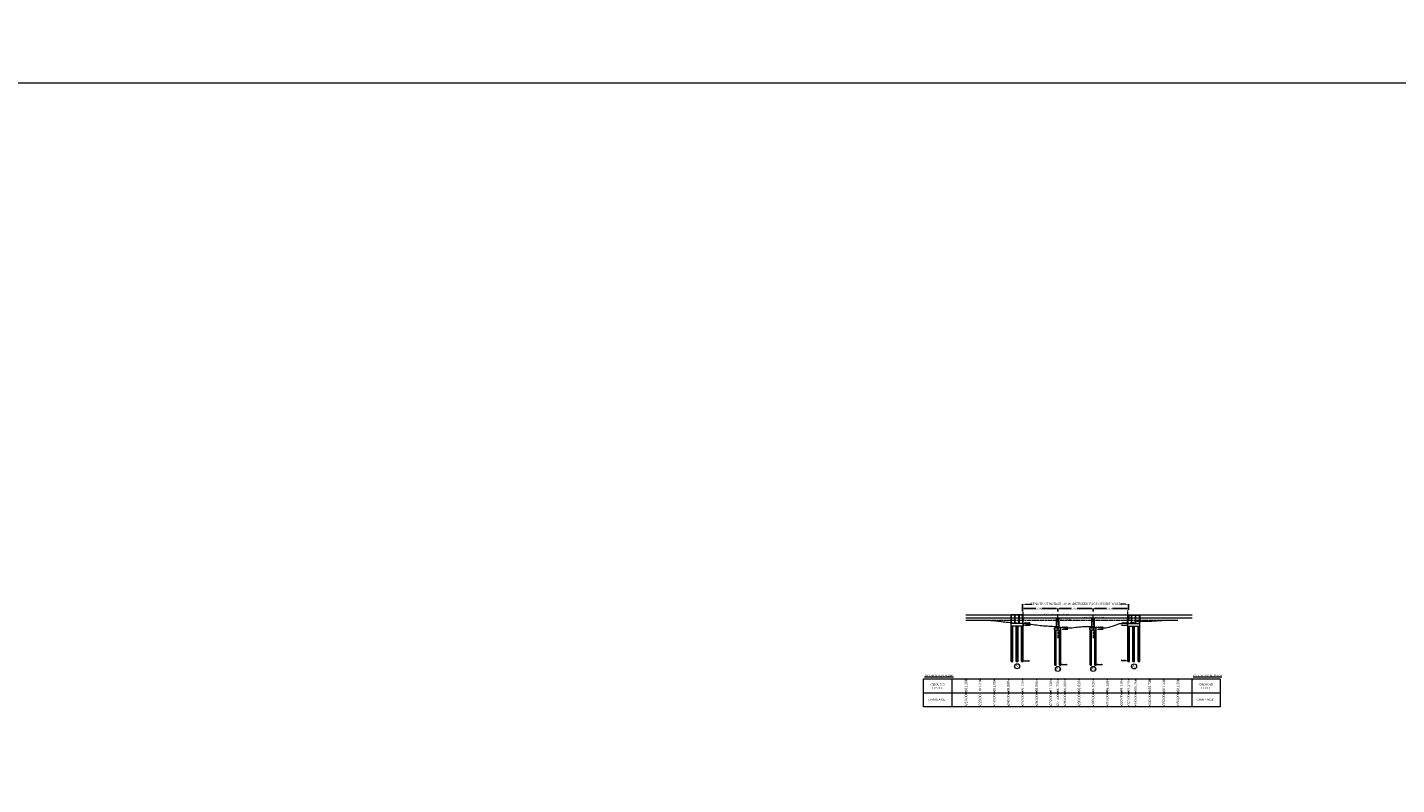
# Model space of a CAD drawing. Header units: millimetres. Extents: x -20950785 to 389010297, y -11535949 to 14056629.
# Tile 521 of 654: x 17953903 to 18923002, y -1290074 to -754417. Entities that reach past the tile are written whole.
import ezdxf

# ---------------------------------------------------------------- set-up
doc = ezdxf.new("R2010")
doc.units = ezdxf.units.MM
doc.header["$LTSCALE"] = 60
doc.header["$MEASUREMENT"] = 0
doc.linetypes.add('ACAD_ISO02W100', pattern=[15, 12, -3])
doc.linetypes.add('CENTER2', pattern=[28.575, 19.05, -3.175, 3.175, -3.175])
doc.layers.add('TEXT', color=7, linetype='Continuous')
doc.styles.add('Annotative', font='arial.ttf')
doc.dimstyles.get("Standard").update_dxf_attribs({"dimtxt": 400, "dimasz": 215, "dimexe": 0.18, "dimexo": 0.0625, "dimgap": 0.09, "dimtad": 0, "dimtih": 1, "dimtoh": 1, "dimdec": 0, "dimzin": 4, "dimdsep": 46, "dimtxsty": 'Standard', "dimblk": 'OPEN90', "dimcen": 0, "dimadec": 0, "dimazin": 1, "dimtfac": 1, "dimtdec": 0, "dimtix": 1, "dimtofl": 0, "dimtmove": 0, "dimatfit": 3, "dimldrblk": 'OPEN30', "dimfxl": 1, "dimtolj": 1, "dimtzin": 0, "dimarcsym": 0})

# ---------------------------------------------------------------- blocks, each defined once
blk = doc.blocks.new('*D2918')
at = {"color": 0, "linetype": 'Continuous', "lineweight": -2, "ltscale": 2, "transparency": 16777216}
for p, q in [((18658222, -1167546), (18658222, -1162480)), ((18733202, -1166463), (18733202, -1162480))]:
    blk.add_line(p, q, dxfattribs=at)
at = {"color": 0, "linetype": 'Continuous', "lineweight": 0, "ltscale": 2, "transparency": 16777216}
for p, q in [((18660222, -1162480), (18665073, -1162480)), ((18731202, -1162480), (18727502, -1162480))]:
    blk.add_line(p, q, dxfattribs=at)
at = {"color": 0, "linetype": 'Continuous', "lineweight": 9, "ltscale": 2, "transparency": 16777216}
for points in [[(18660222, -1162146), (18660222, -1162813), (18658222, -1162480)], [(18731202, -1162146), (18731202, -1162813), (18733202, -1162480)]]:
    blk.add_solid(points, dxfattribs=at)
at = {"layer": 'Defpoints', "color": 0, "linetype": 'Continuous', "lineweight": 9, "ltscale": 2, "transparency": 16777216}
for p in [(18733202, -1162480), (18658222, -1167546), (18733202, -1166464)]:
    blk.add_point(p, dxfattribs=at)
at = {"color": 0, "linetype": 'Continuous', "lineweight": 9, "ltscale": 2, "transparency": 16777216, "insert": (18696288, -1162480), "char_height": 2000, "attachment_point": 5}
blk.add_mtext('\\A1;{\\fTimes New Roman|b0|i0|c0|p18;\\H0.75x;\\C256;LENGTH OF BRIDGE 100.00 (BETWEEN FACE OF DIRT WALL)}', dxfattribs=at)
blk = doc.blocks.new('*D2919')
at = {"color": 0, "linetype": 'Continuous', "lineweight": -2, "ltscale": 2, "transparency": 16777216}
for p, q in [((18683222, -1167546), (18683222, -1165428)), ((18684222, -1165428), (18692557, -1165428)), ((18707222, -1165428), (18696886, -1165428)), ((18708222, -1166894), (18708222, -1165428))]:
    blk.add_line(p, q, dxfattribs=at)
at = {"color": 0, "linetype": 'Continuous', "lineweight": 9, "ltscale": 2, "transparency": 16777216}
for points in [[(18684222, -1165261), (18684222, -1165595), (18683222, -1165428)], [(18707222, -1165261), (18707222, -1165595), (18708222, -1165428)]]:
    blk.add_solid(points, dxfattribs=at)
at = {"layer": 'Defpoints', "color": 0, "linetype": 'Continuous', "lineweight": 9, "ltscale": 2, "transparency": 16777216}
for p in [(18683222, -1167546), (18708222, -1165428), (18708222, -1166895)]:
    blk.add_point(p, dxfattribs=at)
at = {"color": 0, "linetype": 'Continuous', "lineweight": 9, "ltscale": 2, "transparency": 16777216, "insert": (18694722, -1165428), "char_height": 1000, "attachment_point": 5}
blk.add_mtext('\\A1;{\\fTimes New Roman|b0|i0|c0|p18;\\H1.2x;\\C256;25000 }', dxfattribs=at)
blk = doc.blocks.new('*D2920')
at = {"color": 0, "linetype": 'Continuous', "lineweight": -2, "ltscale": 2, "transparency": 16777216}
for p, q in [((18708222, -1167546), (18708222, -1165428)), ((18709222, -1165428), (18717557, -1165428)), ((18732202, -1165428), (18721886, -1165428)), ((18733202, -1166463), (18733202, -1165428))]:
    blk.add_line(p, q, dxfattribs=at)
at = {"color": 0, "linetype": 'Continuous', "lineweight": 9, "ltscale": 2, "transparency": 16777216}
for points in [[(18709222, -1165261), (18709222, -1165595), (18708222, -1165428)], [(18732202, -1165261), (18732202, -1165595), (18733202, -1165428)]]:
    blk.add_solid(points, dxfattribs=at)
at = {"layer": 'Defpoints', "color": 0, "linetype": 'Continuous', "lineweight": 9, "ltscale": 2, "transparency": 16777216}
for p in [(18708222, -1167546), (18733202, -1165428), (18733202, -1166464)]:
    blk.add_point(p, dxfattribs=at)
at = {"color": 0, "linetype": 'Continuous', "lineweight": 9, "ltscale": 2, "transparency": 16777216, "insert": (18719722, -1165428), "char_height": 1000, "attachment_point": 5}
blk.add_mtext('\\A1;{\\fTimes New Roman|b0|i0|c0|p18;\\H1.2x;\\C256;25000 }', dxfattribs=at)
blk = doc.blocks.new('*D2921')
at = {"color": 0, "linetype": 'Continuous', "lineweight": -2, "ltscale": 2, "transparency": 16777216}
for p, q in [((18658222, -1167546), (18658222, -1165428)), ((18659222, -1165428), (18667557, -1165428)), ((18682222, -1165428), (18671886, -1165428)), ((18683222, -1166894), (18683222, -1165428))]:
    blk.add_line(p, q, dxfattribs=at)
at = {"color": 0, "linetype": 'Continuous', "lineweight": 9, "ltscale": 2, "transparency": 16777216}
for points in [[(18659222, -1165261), (18659222, -1165595), (18658222, -1165428)], [(18682222, -1165261), (18682222, -1165595), (18683222, -1165428)]]:
    blk.add_solid(points, dxfattribs=at)
at = {"layer": 'Defpoints', "color": 0, "linetype": 'Continuous', "lineweight": 9, "ltscale": 2, "transparency": 16777216}
for p in [(18658222, -1167546), (18683222, -1165428), (18683222, -1166895)]:
    blk.add_point(p, dxfattribs=at)
at = {"color": 0, "linetype": 'Continuous', "lineweight": 9, "ltscale": 2, "transparency": 16777216, "insert": (18669722, -1165428), "char_height": 1000, "attachment_point": 5}
blk.add_mtext('\\A1;{\\fTimes New Roman|b0|i0|c0|p18;\\H1.2x;\\C256;25000 }', dxfattribs=at)

msp = doc.modelspace()

# ---------------------------------------------------------------- hatches: boundary and pattern name
at = {"linetype": 'Continuous', "lineweight": 9, "ltscale": 2}
h = msp.add_hatch(dxfattribs=at)
h.set_pattern_fill('ANSI31')
h.set_pattern_definition([(45, (6588451.32514, 545519.11486), (-0.0883883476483, 0.0883883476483), [])])
h.paths.add_polyline_path([(18658631.5, -1172142.32), (18658456.5, -1172142.32), (18658456.5, -1172222.32), (18658631.5, -1172222.32)])
h.paths.add_polyline_path([(18658806.5, -1172142.32), (18658631.5, -1172142.32), (18658631.5, -1172222.32), (18658806.5, -1172222.32)])
h = msp.add_hatch(dxfattribs=at)
h.set_pattern_fill('ANSI31')
h.set_pattern_definition([(45, (8335086.49988, -104735.39355), (-0.0883883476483, 0.0883883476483), [])])
h.paths.add_polyline_path([(18682876.5, -1172142.32), (18682526.5, -1172142.32), (18682526.5, -1172222.32), (18682876.5, -1172222.32)])
h = msp.add_hatch(dxfattribs=at)
h.set_pattern_fill('ANSI31')
h.set_pattern_definition([(45, (8336086.49988, -104735.39355), (-0.0883883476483, 0.0883883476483), [])])
h.paths.add_polyline_path([(18683876.5, -1172142.32), (18683526.5, -1172142.32), (18683526.5, -1172222.32), (18683876.5, -1172222.32)])
h = msp.add_hatch(dxfattribs=at)
h.set_pattern_fill('ANSI31')
h.set_pattern_definition([(45, (8360086.49988, -104735.39355), (-0.0883883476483, 0.0883883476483), [])])
h.paths.add_polyline_path([(18707876.5, -1172142.32), (18707526.5, -1172142.32), (18707526.5, -1172222.32), (18707876.5, -1172222.32)])
h = msp.add_hatch(dxfattribs=at)
h.set_pattern_fill('ANSI31')
h.set_pattern_definition([(45, (8361086.49988, -104735.39355), (-0.0883883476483, 0.0883883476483), [])])
h.paths.add_polyline_path([(18708876.5, -1172142.32), (18708526.5, -1172142.32), (18708526.5, -1172222.32), (18708876.5, -1172222.32)])
h = msp.add_hatch(dxfattribs=at)
h.set_pattern_fill('ANSI31')
h.set_pattern_definition([(45, (6662591.32514, 545519.11486), (-0.0883883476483, 0.0883883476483), [])])
h.paths.add_polyline_path([(18732771.5, -1172142.32), (18732946.5, -1172142.32), (18732946.5, -1172222.32), (18732771.5, -1172222.32)])
h.paths.add_polyline_path([(18732596.5, -1172142.32), (18732771.5, -1172142.32), (18732771.5, -1172222.32), (18732596.5, -1172222.32)])
at = {"linetype": 'Continuous', "lineweight": 9}
h = msp.add_hatch(dxfattribs=at)
h.set_pattern_fill('AR-CONC', scale=25, style=0)
h.set_pattern_definition([(50, (18640059.47, -1221995.35), (179.31505, -15.68803), [18.75, -206.25]), (355, (18640059.47, -1221995.35), (-34.6878, 188.048), [15, -165]), (100.4514, (18640074.42, -1221996.66), (144.62735, 172.3599), [15.93505, -175.2855]), (46.1842, (18640059.47, -1221945.35), (266.8103, -41.3798), [28.125, -309.375]), (96.6356, (18640081.7, -1221948.8), (233.6657, 243.5295), [23.9026, -262.9282]), (351.1842, (18640059.47, -1221945.35), (233.6655, 243.5297), [22.5, -247.5]), (21, (18640084.47, -1221957.85), (149.22676, -100.6547), [18.75, -206.25]), (326, (18640084.47, -1221957.85), (60.8288, 181.2875), [15, -165]), (71.4514, (18640096.91, -1221966.24), (210.05566, 80.6326), [15.93505, -175.2855]), (37.5, (18640059.47, -1221995.35), (3.03996, 83.22346), [0, -163, 0, -167.5, 0, -165.625]), (7.5, (18640059.47, -1221995.35), (65.76738, 98.60293), [0, -95.5, 0, -159.25, 0, -63.125]), (327.5, (18640003.72, -1221995.35), (133.45561, -5.63872), [0, -62.5, 0, -195, 0, -258.75]), (317.5, (18639978.72, -1221995.35), (145.79654, 25.02625), [0, -81.25, 0, -129.5, 0, -183.75])])
h.paths.add_polyline_path([(18653831.5, -1177942.32), (18651431.5, -1177942.32), (18651431.5, -1178042.32), (18653831.5, -1178042.32)])
h.paths.add_polyline_path([(18650231.5, -1177942.32), (18650081.5, -1177942.32), (18650081.5, -1178042.32), (18650231.5, -1178042.32)])
h.paths.add_polyline_path([(18657431.5, -1177942.32), (18655031.5, -1177942.32), (18655031.5, -1178042.32), (18657431.5, -1178042.32)])
h.paths.add_polyline_path([(18658781.5, -1177942.32), (18658631.5, -1177942.32), (18658631.5, -1178042.32), (18658781.5, -1178042.32)])
h = msp.add_hatch(dxfattribs=at)
h.set_pattern_fill('AR-CONC', scale=25, style=0)
h.set_pattern_definition([(50, (18676170.47, -1221995.35), (179.31505, -15.68803), [18.75, -206.25]), (355, (18676170.47, -1221995.35), (-34.68783, 188.04803), [15, -165]), (100.4514, (18676185.42, -1221996.66), (144.62735, 172.3599), [15.93505, -175.28553]), (46.1842, (18676170.47, -1221945.35), (266.81026, -41.37975), [28.125, -309.375]), (96.6356, (18676192.7, -1221948.8), (233.6657, 243.5295), [23.9026, -262.92825]), (351.1842, (18676170.47, -1221945.35), (233.6655, 243.52965), [22.5, -247.5]), (21, (18676195.47, -1221957.85), (149.22676, -100.65472), [18.75, -206.25]), (326, (18676195.47, -1221957.85), (60.82883, 181.2875), [15, -165]), (71.4514, (18676207.91, -1221966.24), (210.05566, 80.63262), [15.93505, -175.28553]), (37.5, (18676170.47, -1221995.35), (3.039964, 83.223463), [0, -163, 0, -167.5, 0, -165.625]), (7.5, (18676170.47, -1221995.35), (65.76738, 98.60293), [0, -95.5, 0, -159.25, 0, -63.125]), (327.5, (18676114.72, -1221995.35), (133.45561, -5.63872), [0, -62.5, 0, -195, 0, -258.75]), (317.5, (18676089.72, -1221995.35), (145.79654, 25.02625), [0, -81.25, 0, -129.5, 0, -183.75])])
h.paths.add_polyline_path([(18737571.5, -1177942.32), (18739971.5, -1177942.32), (18739971.5, -1178042.32), (18737571.5, -1178042.32)])
h.paths.add_polyline_path([(18741171.5, -1177942.32), (18741321.5, -1177942.32), (18741321.5, -1178042.32), (18741171.5, -1178042.32)])
h.paths.add_polyline_path([(18733971.5, -1177942.32), (18736371.5, -1177942.32), (18736371.5, -1178042.32), (18733971.5, -1178042.32)])
h.paths.add_polyline_path([(18732621.5, -1177942.32), (18732771.5, -1177942.32), (18732771.5, -1178042.32), (18732621.5, -1178042.32)])

# ---------------------------------------------------------------- linework, layer by layer
at = {"color": 7, "linetype": 'Continuous', "lineweight": 9, "ltscale": 2}
for p, q in [((12735258, -793658.5), (25225962.5, -793658.5)), ((18658201.5, -1172142.32), (18658201.5, -1170042.32)), ((18658201.5, -1172142.32), (18658201.5, -1170042.32)), ((18658221.5, -1172142.32), (18658221.5, -1170042.32)), ((18658456.5, -1172142.32), (18658806.5, -1172142.32)), ((18658456.5, -1172142.32), (18658456.5, -1172222.32)), ((18658806.5, -1172142.32), (18658806.5, -1172222.32)), ((18682426.5, -1172222.32), (18682976.5, -1172222.32)), ((18682526.5, -1172222.32), (18682526.5, -1172142.32)), ((18682526.5, -1172142.32), (18683876.5, -1172142.32)), ((18683181.5, -1170042.32), (18683181.5, -1169967.32)), ((18683201.5, -1172142.32), (18683201.5, -1170042.32)), ((18683221.5, -1170042.32), (18683221.5, -1169967.32)), ((18683426.5, -1172222.32), (18683976.5, -1172222.32)), ((18683526.5, -1172222.32), (18683526.5, -1172142.32)), ((18707426.5, -1172222.32), (18707976.5, -1172222.32)), ((18707526.5, -1172222.32), (18707526.5, -1172142.32)), ((18707526.5, -1172142.32), (18708876.5, -1172142.32)), ((18708181.5, -1170042.32), (18708181.5, -1169967.32)), ((18708201.5, -1172142.32), (18708201.5, -1170042.32)), ((18708221.5, -1170042.32), (18708221.5, -1169967.32)), ((18708426.5, -1172222.32), (18708976.5, -1172222.32)), ((18708526.5, -1172222.32), (18708526.5, -1172142.32)), ((18732946.5, -1172142.32), (18732596.5, -1172142.32)), ((18732596.5, -1172142.32), (18732596.5, -1172222.32)), ((18732946.5, -1172142.32), (18732946.5, -1172222.32)), ((18733181.5, -1172142.32), (18733181.5, -1170042.32)), ((18733201.5, -1172142.32), (18733201.5, -1170042.32)), ((18650081.5, -1178042.32), (18650081.5, -1177942.32)), ((18650231.5, -1178042.32), (18650081.5, -1178042.32)), ((18658781.5, -1176142.32), (18658781.5, -1177942.32)), ((18680951.5, -1179142.32), (18685451.5, -1179142.32)), ((18680951.5, -1180642.32), (18685451.5, -1180642.32)), ((18682201.5, -1179142.32), (18682201.5, -1174142.32)), ((18684201.5, -1179142.32), (18684201.5, -1174142.32)), ((18705951.5, -1179142.32), (18710451.5, -1179142.32)), ((18705951.5, -1180642.32), (18710451.5, -1180642.32)), ((18707201.5, -1179142.32), (18707201.5, -1174142.32)), ((18709201.5, -1179142.32), (18709201.5, -1174142.32)), ((18732621.5, -1176142.32), (18732621.5, -1177942.32)), ((18741171.5, -1178042.32), (18741321.5, -1178042.32)), ((18741321.5, -1178042.32), (18741321.5, -1177942.32)), ((18681101.5, -1205642.32), (18682101.5, -1205642.32)), ((18684301.5, -1205642.32), (18685301.5, -1205642.32)), ((18706101.5, -1205642.32), (18707101.5, -1205642.32)), ((18709301.5, -1205642.32), (18710301.5, -1205642.32)), ((18588201.5, -1215142.32), (18608201.5, -1215142.32)), ((18588201.5, -1235142.32), (18588201.5, -1215142.32)), ((18608201.5, -1215142.32), (18608201.5, -1235142.32)), ((18608201.5, -1215142.32), (18628201.5, -1215142.32)), ((18618201.5, -1215142.32), (18618201.5, -1216142.32)), ((18628201.5, -1215142.32), (18648201.5, -1215142.32)), ((18628201.5, -1215142.32), (18628201.5, -1216142.32)), ((18638201.5, -1215142.32), (18638201.5, -1216142.32)), ((18648201.5, -1215142.32), (18668201.5, -1215142.32)), ((18648201.5, -1215142.32), (18648201.5, -1216142.32)), ((18658201.5, -1215142.32), (18658201.5, -1216142.32)), ((18668201.5, -1215142.32), (18688201.5, -1215142.32)), ((18668201.5, -1215142.32), (18668201.5, -1216142.32)), ((18678201.5, -1215142.32), (18678201.5, -1216142.32)), ((18683201.5, -1215142.32), (18683201.5, -1216142.32)), ((18688201.5, -1215142.32), (18708201.5, -1215142.32)), ((18688201.5, -1215142.32), (18688201.5, -1216142.32)), ((18698201.5, -1215142.32), (18698201.5, -1216142.32)), ((18708201.5, -1215142.32), (18728201.5, -1215142.32)), ((18708201.5, -1215142.32), (18708201.5, -1216142.32)), ((18718201.5, -1215142.32), (18718201.5, -1216142.32)), ((18728201.5, -1215142.32), (18748201.5, -1215142.32)), ((18728201.5, -1215142.32), (18728201.5, -1216142.32)), ((18733201.5, -1215142.32), (18733201.5, -1216142.32)), ((18738201.5, -1215142.32), (18738201.5, -1216142.32)), ((18748201.5, -1215142.32), (18748201.5, -1216142.32)), ((18748201.5, -1215142.32), (18768201.5, -1215142.32)), ((18758201.5, -1215142.32), (18758201.5, -1216142.32)), ((18768201.5, -1215142.32), (18768201.5, -1216142.32)), ((18768201.5, -1215142.32), (18788201.5, -1215142.32)), ((18778201.5, -1215142.32), (18798201.5, -1215142.32)), ((18778201.5, -1235142.32), (18778201.5, -1215142.32)), ((18778201.5, -1215142.32), (18778201.5, -1216142.32)), ((18798201.5, -1215142.32), (18798201.5, -1235142.32)), ((18588201.5, -1225142.32), (18788201.5, -1225142.32)), ((18618201.5, -1224142.32), (18618201.5, -1226142.32)), ((18638201.5, -1224142.32), (18638201.5, -1226142.32)), ((18648201.5, -1224142.32), (18648201.5, -1226142.32)), ((18658201.5, -1224142.32), (18658201.5, -1226142.32)), ((18668201.5, -1224142.32), (18668201.5, -1226142.32)), ((18678201.5, -1224142.32), (18678201.5, -1226142.32)), ((18683201.5, -1224142.32), (18683201.5, -1226142.32)), ((18688201.5, -1224142.32), (18688201.5, -1226142.32)), ((18698201.5, -1224142.32), (18698201.5, -1226142.32)), ((18708201.5, -1224142.32), (18708201.5, -1226142.32)), ((18718201.5, -1224142.32), (18718201.5, -1226142.32)), ((18728201.5, -1224142.32), (18728201.5, -1226142.32)), ((18733201.5, -1224142.32), (18733201.5, -1226142.32)), ((18738201.5, -1224142.32), (18738201.5, -1226142.32)), ((18748201.5, -1224142.32), (18748201.5, -1226142.32)), ((18758201.5, -1224142.32), (18758201.5, -1226142.32)), ((18768201.5, -1224142.32), (18768201.5, -1226142.32)), ((18778201.5, -1225142.32), (18798201.5, -1225142.32)), ((18608201.5, -1235142.32), (18588201.5, -1235142.32)), ((18608201.5, -1234142.32), (18608201.5, -1235142.32)), ((18628201.5, -1235142.32), (18608201.5, -1235142.32)), ((18618201.5, -1234142.32), (18618201.5, -1235142.32)), ((18628201.5, -1234142.32), (18628201.5, -1235142.32)), ((18648201.5, -1235142.32), (18628201.5, -1235142.32)), ((18638201.5, -1234142.32), (18638201.5, -1235142.32)), ((18648201.5, -1234142.32), (18648201.5, -1235142.32)), ((18668201.5, -1235142.32), (18648201.5, -1235142.32)), ((18658201.5, -1234142.32), (18658201.5, -1235142.32)), ((18668201.5, -1234142.32), (18668201.5, -1235142.32)), ((18688201.5, -1235142.32), (18668201.5, -1235142.32)), ((18678201.5, -1234142.32), (18678201.5, -1235142.32)), ((18683201.5, -1234142.32), (18683201.5, -1235142.32)), ((18688201.5, -1234142.32), (18688201.5, -1235142.32)), ((18708201.5, -1235142.32), (18688201.5, -1235142.32)), ((18698201.5, -1234142.32), (18698201.5, -1235142.32)), ((18708201.5, -1234142.32), (18708201.5, -1235142.32)), ((18728201.5, -1235142.32), (18708201.5, -1235142.32)), ((18718201.5, -1234142.32), (18718201.5, -1235142.32)), ((18728201.5, -1234142.32), (18728201.5, -1235142.32)), ((18748201.5, -1235142.32), (18728201.5, -1235142.32)), ((18733201.5, -1234142.32), (18733201.5, -1235142.32)), ((18738201.5, -1234142.32), (18738201.5, -1235142.32)), ((18748201.5, -1234142.32), (18748201.5, -1235142.32)), ((18768201.5, -1235142.32), (18748201.5, -1235142.32)), ((18758201.5, -1234142.32), (18758201.5, -1235142.32)), ((18768201.5, -1234142.32), (18768201.5, -1235142.32)), ((18788201.5, -1235142.32), (18768201.5, -1235142.32)), ((18798201.5, -1235142.32), (18778201.5, -1235142.32))]:
    msp.add_line(p, q, dxfattribs=at)
at = {"color": 7, "lineweight": 9, "ltscale": 2}
for p, q in [((18618201.5, -1169967.32), (18778201.5, -1169967.32)), ((18618201.5, -1170042.32), (18778201.5, -1170042.32)), ((18618201.5, -1172142.32), (18778201.5, -1172142.32))]:
    msp.add_line(p, q, dxfattribs=at)
at = {"color": 7, "linetype": 'Continuous', "lineweight": 9}
for p, q in [((18658181.5, -1169967.32), (18650081.5, -1169967.32)), ((18650081.5, -1170042.32), (18650081.5, -1175342.32)), ((18650081.5, -1176142.32), (18650081.5, -1170042.32)), ((18657881.5, -1170042.32), (18650081.5, -1170042.32)), ((18652881.5, -1170292.32), (18650381.5, -1170292.32)), ((18650381.5, -1176142.32), (18650381.5, -1170292.32)), ((18650381.5, -1171354.15), (18650381.5, -1170342.32)), ((18652881.5, -1176142.32), (18652881.5, -1170292.32)), ((18655731.5, -1170292.32), (18653131.5, -1170292.32)), ((18653131.5, -1176142.32), (18653131.5, -1170292.32)), ((18655731.5, -1176142.32), (18655731.5, -1170292.32)), ((18657881.5, -1170292.32), (18655981.5, -1170292.32)), ((18655981.5, -1176142.32), (18655981.5, -1170292.32)), ((18658181.5, -1170042.32), (18657881.5, -1170042.32)), ((18657881.5, -1170292.32), (18657881.5, -1173042.32)), ((18658181.5, -1170042.32), (18658181.5, -1169967.32)), ((18658181.5, -1172642.32), (18658181.5, -1170039.15)), ((18658201.5, -1170042.32), (18658201.5, -1169967.32)), ((18658221.5, -1170042.32), (18658221.5, -1169967.32)), ((18658931.5, -1172222.32), (18658331.5, -1172222.32)), ((18658331.5, -1172222.32), (18658331.5, -1172642.32)), ((18658481.5, -1176142.32), (18658481.5, -1172142.32)), ((18658781.5, -1173942.32), (18658781.5, -1172142.32)), ((18658781.5, -1176142.32), (18658781.5, -1172142.32)), ((18658931.5, -1172642.32), (18658931.5, -1172222.32)), ((18732471.5, -1172642.32), (18732471.5, -1172222.32)), ((18732471.5, -1172222.32), (18733071.5, -1172222.32)), ((18732621.5, -1175342.32), (18732621.5, -1172142.32)), ((18732621.5, -1176142.32), (18732621.5, -1172142.32)), ((18732921.5, -1176142.32), (18732921.5, -1172142.32)), ((18733071.5, -1172222.32), (18733071.5, -1172642.32)), ((18733181.5, -1170042.32), (18733181.5, -1169967.32)), ((18733201.5, -1170042.32), (18733201.5, -1169967.32)), ((18733221.5, -1170042.32), (18733221.5, -1169967.32)), ((18733221.5, -1169967.32), (18741321.5, -1169967.32)), ((18733221.5, -1172642.32), (18733221.5, -1170039.15)), ((18733221.5, -1170042.32), (18733521.5, -1170042.32)), ((18733521.5, -1170042.32), (18741321.5, -1170042.32)), ((18733521.5, -1170292.32), (18735421.5, -1170292.32)), ((18733521.5, -1170292.32), (18733521.5, -1173042.32)), ((18735421.5, -1176142.32), (18735421.5, -1170292.32)), ((18735671.5, -1170292.32), (18738271.5, -1170292.32)), ((18735671.5, -1176142.32), (18735671.5, -1170292.32)), ((18738271.5, -1176142.32), (18738271.5, -1170292.32)), ((18738521.5, -1170292.32), (18741021.5, -1170292.32)), ((18738521.5, -1176142.32), (18738521.5, -1170292.32)), ((18741021.5, -1176142.32), (18741021.5, -1170292.32)), ((18741021.5, -1171354.15), (18741021.5, -1170342.32)), ((18741321.5, -1170042.32), (18741321.5, -1175342.32)), ((18741321.5, -1176142.32), (18741321.5, -1170042.32)), ((18658781.5, -1176142.32), (18650081.5, -1176142.32)), ((18650081.5, -1177942.32), (18650081.5, -1176142.32)), ((18658781.5, -1177942.32), (18650081.5, -1177942.32)), ((18650231.5, -1177942.32), (18650081.5, -1177942.32)), ((18650081.5, -1177942.32), (18650081.5, -1177980.42)), ((18651431.5, -1177892.32), (18650231.5, -1177892.32)), ((18650231.5, -1202942.32), (18650231.5, -1177892.32)), ((18651431.5, -1202942.32), (18651431.5, -1177892.32)), ((18653831.5, -1178042.32), (18651431.5, -1178042.32)), ((18655031.5, -1177892.32), (18653831.5, -1177892.32)), ((18654431.5, -1182792.32), (18654431.5, -1177942.32)), ((18655031.5, -1177892.32), (18655031.5, -1178002.34)), ((18655031.5, -1202942.32), (18655031.5, -1177942.32)), ((18657431.5, -1178042.32), (18655031.5, -1178042.32)), ((18658631.5, -1177892.32), (18657431.5, -1177892.32)), ((18657431.5, -1202942.32), (18657431.5, -1177892.32)), ((18658981.5, -1173042.32), (18657881.5, -1173042.32)), ((18658181.5, -1172642.32), (18658556.5, -1172642.32)), ((18658556.5, -1172642.32), (18658981.5, -1172642.32)), ((18658631.5, -1202942.32), (18658631.5, -1177892.32)), ((18658781.5, -1178042.32), (18658631.5, -1178042.32)), ((18658781.5, -1177942.32), (18658781.5, -1178042.32)), ((18658981.5, -1172642.32), (18658981.5, -1173042.32)), ((18732846.5, -1172642.32), (18732421.5, -1172642.32)), ((18732421.5, -1172642.32), (18732421.5, -1173042.32)), ((18732421.5, -1173042.32), (18733521.5, -1173042.32)), ((18732621.5, -1176142.32), (18741321.5, -1176142.32)), ((18732621.5, -1177942.32), (18732621.5, -1178042.32)), ((18732621.5, -1177942.32), (18741321.5, -1177942.32)), ((18732621.5, -1178042.32), (18732771.5, -1178042.32)), ((18732771.5, -1177892.32), (18733971.5, -1177892.32)), ((18732771.5, -1202942.32), (18732771.5, -1177892.32)), ((18733221.5, -1172642.32), (18732846.5, -1172642.32)), ((18733971.5, -1202942.32), (18733971.5, -1177892.32)), ((18733971.5, -1178042.32), (18736371.5, -1178042.32)), ((18736371.5, -1177892.32), (18737571.5, -1177892.32)), ((18736371.5, -1177892.32), (18736371.5, -1178002.34)), ((18736371.5, -1202942.32), (18736371.5, -1177942.32)), ((18736971.5, -1182792.32), (18736971.5, -1177942.32)), ((18737571.5, -1178042.32), (18739971.5, -1178042.32)), ((18739971.5, -1177892.32), (18741171.5, -1177892.32)), ((18739971.5, -1202942.32), (18739971.5, -1177892.32)), ((18741171.5, -1202942.32), (18741171.5, -1177892.32)), ((18741171.5, -1177942.32), (18741321.5, -1177942.32)), ((18741321.5, -1177942.32), (18741321.5, -1176142.32)), ((18741321.5, -1177942.32), (18741321.5, -1177980.42)), ((18650231.5, -1202942.32), (18651431.5, -1202942.32)), ((18653831.5, -1202942.32), (18655031.5, -1202942.32)), ((18657431.5, -1202942.32), (18658631.5, -1202942.32)), ((18732771.5, -1202942.32), (18733971.5, -1202942.32)), ((18736371.5, -1202942.32), (18737571.5, -1202942.32)), ((18739971.5, -1202942.32), (18741171.5, -1202942.32))]:
    msp.add_line(p, q, dxfattribs=at)
at = {"linetype": 'CENTER2', "lineweight": 9}
for p, q in [((18658631.5, -1188487.82), (18658631.5, -1167823.39)), ((18732771.5, -1187687.82), (18732771.5, -1167023.39)), ((18732771.5, -1188487.82), (18732771.5, -1167823.39))]:
    msp.add_line(p, q, dxfattribs=at)
at = {"linetype": 'Continuous', "lineweight": 9}
for p, q in [((18682426.5, -1172642.32), (18682426.5, -1172222.32)), ((18682876.5, -1172222.32), (18682876.5, -1172142.32)), ((18682976.5, -1172642.32), (18682976.5, -1172222.32)), ((18683426.5, -1172642.32), (18683426.5, -1172222.32)), ((18683876.5, -1172222.32), (18683876.5, -1172142.32)), ((18683976.5, -1172642.32), (18683976.5, -1172222.32)), ((18707426.5, -1172642.32), (18707426.5, -1172222.32)), ((18707876.5, -1172222.32), (18707876.5, -1172142.32)), ((18707976.5, -1172642.32), (18707976.5, -1172222.32)), ((18708426.5, -1172642.32), (18708426.5, -1172222.32)), ((18708876.5, -1172222.32), (18708876.5, -1172142.32)), ((18708976.5, -1172642.32), (18708976.5, -1172222.32)), ((18680951.5, -1180642.32), (18680951.5, -1179142.32)), ((18681101.5, -1205642.32), (18681101.5, -1180642.32)), ((18682101.5, -1205642.32), (18682101.5, -1180642.32)), ((18682201.5, -1172642.32), (18684201.5, -1172642.32)), ((18682201.5, -1174142.32), (18682201.5, -1172642.32)), ((18682201.5, -1173442.32), (18684201.5, -1173442.32)), ((18682201.5, -1174142.32), (18684201.5, -1174142.32)), ((18682201.5, -1174542.32), (18684201.5, -1174542.32)), ((18684201.5, -1174142.32), (18684201.5, -1172642.32)), ((18684301.5, -1205642.32), (18684301.5, -1180642.32)), ((18685301.5, -1205642.32), (18685301.5, -1180642.32)), ((18685451.5, -1180642.32), (18685451.5, -1179142.32)), ((18705951.5, -1180642.32), (18705951.5, -1179142.32)), ((18706101.5, -1205642.32), (18706101.5, -1180642.32)), ((18707101.5, -1205642.32), (18707101.5, -1180642.32)), ((18707201.5, -1172642.32), (18709201.5, -1172642.32)), ((18707201.5, -1174142.32), (18707201.5, -1172642.32)), ((18707201.5, -1173442.32), (18709201.5, -1173442.32)), ((18707201.5, -1174142.32), (18709201.5, -1174142.32)), ((18707201.5, -1174542.32), (18709201.5, -1174542.32)), ((18709201.5, -1174142.32), (18709201.5, -1172642.32)), ((18709301.5, -1205642.32), (18709301.5, -1180642.32)), ((18710301.5, -1205642.32), (18710301.5, -1180642.32)), ((18710451.5, -1180642.32), (18710451.5, -1179142.32))]:
    msp.add_line(p, q, dxfattribs=at)
at = {"linetype": 'CENTER2', "lineweight": 9, "ltscale": 2}
for p, q in [((18683201.5, -1172142.32), (18683201.5, -1174142.32)), ((18708201.5, -1172142.32), (18708201.5, -1174142.32)), ((18683201.5, -1174857.34), (18683201.5, -1186372.13)), ((18708201.5, -1174857.34), (18708201.5, -1186372.13))]:
    msp.add_line(p, q, dxfattribs=at)
at = {"color": 7, "linetype": 'ACAD_ISO02W100', "lineweight": 9, "ltscale": 2}
msp.add_line((18618201.5, -1173642.32), (18768201.5, -1173642.32), dxfattribs=at)
at = {"color": 7, "linetype": 'Continuous', "lineweight": 9, "ltscale": 20}
for p, q in [((18653831.5, -1202942.32), (18653831.5, -1177892.32)), ((18737571.5, -1202942.32), (18737571.5, -1177892.32))]:
    msp.add_line(p, q, dxfattribs=at)
at = {"color": 7, "linetype": 'Continuous', "lineweight": 9, "ltscale": 2}
for centre in [(18654415, -1206402.69), (18683278.5, -1208275.01), (18708278.5, -1208275.01), (18737178.5, -1206491.19)]:
    msp.add_circle(centre, 1791.87, dxfattribs=at)
msp.add_spline([(18618201.5, -1173642.32), (18628201.5, -1173802.32), (18638201.5, -1174092.32), (18648201.5, -1175282.32), (18658201.5, -1175992.32), (18668201.5, -1177142.32), (18678201.5, -1178022.32), (18683201.5, -1178392.32), (18688201.5, -1179142.32), (18698201.5, -1178492.32), (18708201.5, -1178322.32), (18718201.5, -1178984.32), (18728201.5, -1175992.32), (18733201.5, -1175872.32), (18738201.5, -1174882.32), (18748201.5, -1174412.32), (18758201.5, -1173822.32), (18768201.5, -1173642.32)], degree=3, dxfattribs=at)
at = {"layer": 'TEXT', "color": 7, "linetype": 'Continuous', "lineweight": 9, "ltscale": 1000}
for p, q in [((18650831.5, -1202942.32), (18650831.5, -1177955.22)), ((18654431.5, -1202942.32), (18654431.5, -1177892.32)), ((18654431.5, -1202942.32), (18654431.5, -1177942.32)), ((18654431.5, -1202942.32), (18654431.5, -1177992.32)), ((18658006, -1202942.32), (18658006, -1177955.22)), ((18733371.5, -1202942.32), (18733371.5, -1177955.22)), ((18736971.5, -1202942.32), (18736971.5, -1177892.32)), ((18736971.5, -1202942.32), (18736971.5, -1177942.32)), ((18736971.5, -1202942.32), (18736971.5, -1177992.32)), ((18740571.5, -1202942.32), (18740571.5, -1177955.22))]:
    msp.add_line(p, q, dxfattribs=at)

# ---------------------------------------------------------------- texts
at = {"color": 7, "linetype": 'Continuous', "lineweight": 9, "char_height": 2000, "attachment_point": 1, "rotation": 270, "style": 'Annotative'}
for insert in [(18195512.02, 1504545.1), (18195512.02, 1074680.1)]:
    msp.add_mtext_dynamic_manual_height_columns('\\pi3721.38129;RCC BOX TYPE \\P\\pi6282.77284;ABUTMENT', width=27876.5961, gutter_width=1000, heights=[0], dxfattribs=dict(at, insert=insert))
at = {"linetype": 'Continuous', "lineweight": 9}
for s, insert, char_height, attachment_point in [('{\\fTimes New Roman|b0|i0|c0|p18;FORMATION LEVEL RL 105.175M}', (18673245.24, -1169535.61), 750, 4), ('{\\fTimes New Roman|b0|i0|c0|p18;SOFFIT LEVEL RL 103.000M}', (18701631.46, -1171653.82), 750, 4), ('{\\fTimes New Roman|b0|i0|c0|p18;HFL RL101.500M}', (18683428.21, -1173092.43), 750, 4), ('{\\fTimes New Roman|b0|i0|c0|p18;\\H1.2x;A1}', (18653045.49, -1205329.46), 1500, 1), ('{\\fTimes New Roman|b0|i0|c0|p18;\\H1.2x;P1}', (18681908.99, -1207201.78), 1500, 1), ('{\\fTimes New Roman|b0|i0|c0|p18;\\H1.2x;P2}', (18706908.99, -1207201.78), 1500, 1), ('{\\fTimes New Roman|b0|i0|c0|p18;\\H1.2x;A2}', (18735808.99, -1205417.96), 1500, 1), ('{\\fTimes New Roman|b0|i0|c0|p18;\\LDATUM LINE RL 60.00M}', (18588956.02, -1212323.09), 1200, 1), ('{\\fTimes New Roman|b0|i0|c0|p18;GROUND\\P  LEVEL}', (18593195.67, -1218472.28), 1500, 1), ('{\\fTimes New Roman|b0|i0|c0|p18;\\LDATUM LINE RL 60.00M}', (18778956.02, -1212323.09), 1200, 1), ('{\\fTimes New Roman|b0|i0|c0|p18;GROUND\\P  LEVEL}', (18783195.67, -1218472.28), 1500, 1), ('{\\fTimes New Roman|b0|i0|c0|p18;CHAINAGE}', (18591424.82, -1229167.36), 1500, 1), ('{\\fTimes New Roman|b0|i0|c0|p18;CHAINAGE}', (18781424.82, -1229167.36), 1500, 1)]:
    msp.add_mtext(s, dxfattribs=dict(at, insert=insert, char_height=char_height, attachment_point=attachment_point))
at = {"linetype": 'Continuous', "lineweight": 9, "char_height": 1000, "attachment_point": 1}
for s, insert, width in [('{\\fTimes New Roman|b0|i0|c0|p18; \\H0.5x;\\LRL 97.200M}', (18659276.21, -1176757.9), 11580.8407), ('{\\fTimes New Roman|b0|i0|c0|p18; \\H0.5x;\\LRL 99.000M}', (18659347.03, -1174998.38), 11580.8407), ('{\\fTimes New Roman|b0|i0|c0|p18; \\H0.5x;\\LRL 94.500M}', (18685933.62, -1179454.5), 11580.8407), ('{\\fTimes New Roman|b0|i0|c0|p18; \\H0.5x;\\LRL 96.000M}', (18686017.03, -1177998.38), 11580.8407), ('{\\fTimes New Roman|b0|i0|c0|p18; \\H0.5x;\\LRL 94.500M}', (18710933.62, -1179454.5), 11580.8407), ('{\\fTimes New Roman|b0|i0|c0|p18; \\H0.5x;\\LRL 96.000M}', (18711017.03, -1177998.38), 11580.8407), ('{\\fTimes New Roman|b0|i0|c0|p18; \\H0.5x;\\LRL 97.200M}', (18728005.55, -1176736.36), 11580.8407), ('{\\fTimes New Roman|b0|i0|c0|p18; \\H0.5x;\\LRL 99.000M}', (18728076.37, -1174976.84), 11580.8407), ('{\\fTimes New Roman|b0|i0|c0|p18; \\H0.5x;\\LRL 72.200M}', (18658851.42, -1201815.59), 4708.5807), ('{\\fTimes New Roman|b0|i0|c0|p18; \\H0.5x;\\LRL 69.500M}', (18685521.42, -1204542.32), 4708.5807), ('{\\fTimes New Roman|b0|i0|c0|p18; \\H0.5x;\\LRL 69.500M}', (18710521.42, -1204542.32), 4708.5807), ('{\\fTimes New Roman|b0|i0|c0|p18; \\H0.5x;\\LRL 72.200M}', (18727580.76, -1201794.05), 4708.5807)]:
    msp.add_mtext(s, dxfattribs=dict(at, insert=insert, width=width))
at = {"linetype": 'Continuous', "lineweight": 9, "char_height": 1800, "attachment_point": 1, "rotation": 90}
for s, insert in [('{\\fTimes New Roman|b0|i0|c0|p18;101.500}', (18617314.7, -1224273.4)), ('{\\fTimes New Roman|b0|i0|c0|p18;101.340}', (18627314.7, -1224273.4)), ('{\\fTimes New Roman|b0|i0|c0|p18;101.050}', (18637314.7, -1224273.4)), ('{\\fTimes New Roman|b0|i0|c0|p18;99.860}', (18647314.7, -1224273.4)), ('{\\fTimes New Roman|b0|i0|c0|p18;99.150}', (18657314.7, -1224273.4)), ('{\\fTimes New Roman|b0|i0|c0|p18;98.000}', (18667314.7, -1224273.4)), ('{\\fTimes New Roman|b0|i0|c0|p18;97.120}', (18677314.7, -1224314.27)), ('{\\fTimes New Roman|b0|i0|c0|p18;96.750}', (18682314.7, -1224314.27)), ('{\\fTimes New Roman|b0|i0|c0|p18;96.000}', (18687314.7, -1224273.4)), ('{\\fTimes New Roman|b0|i0|c0|p18;96.650}', (18697314.7, -1224273.4)), ('{\\fTimes New Roman|b0|i0|c0|p18;96.820}', (18707314.7, -1224273.4)), ('{\\fTimes New Roman|b0|i0|c0|p18;96.158}', (18717314.7, -1224273.4)), ('{\\fTimes New Roman|b0|i0|c0|p18;99.150}', (18727314.7, -1224273.4)), ('{\\fTimes New Roman|b0|i0|c0|p18;99.270}', (18732314.7, -1224314.27)), ('{\\fTimes New Roman|b0|i0|c0|p18;100.260}', (18737314.7, -1224273.4)), ('{\\fTimes New Roman|b0|i0|c0|p18;100.730}', (18747314.7, -1224273.4)), ('{\\fTimes New Roman|b0|i0|c0|p18;101.320}', (18757314.7, -1224273.4)), ('{\\fTimes New Roman|b0|i0|c0|p18;101.500}', (18767314.7, -1224273.4)), ('{\\fTimes New Roman|b0|i0|c0|p18;210.00}', (18617278.93, -1233929.48)), ('{\\fTimes New Roman|b0|i0|c0|p18;220.00}', (18627278.93, -1233929.48)), ('{\\fTimes New Roman|b0|i0|c0|p18;230.00}', (18637278.93, -1233929.48)), ('{\\fTimes New Roman|b0|i0|c0|p18;240.00}', (18647278.93, -1233929.48)), ('{\\fTimes New Roman|b0|i0|c0|p18;250.00}', (18657278.93, -1233929.48)), ('{\\fTimes New Roman|b0|i0|c0|p18;260.00}', (18667278.93, -1233929.48)), ('{\\fTimes New Roman|b0|i0|c0|p18;270.00}', (18677278.93, -1233929.48)), ('{\\fTimes New Roman|b0|i0|c0|p18;275.00}', (18682278.93, -1233929.48)), ('{\\fTimes New Roman|b0|i0|c0|p18;280.00}', (18687278.93, -1233929.48)), ('{\\fTimes New Roman|b0|i0|c0|p18;290.00}', (18697278.93, -1233970.35)), ('{\\fTimes New Roman|b0|i0|c0|p18;300.00}', (18707278.93, -1233929.48)), ('{\\fTimes New Roman|b0|i0|c0|p18;310.00}', (18717278.93, -1233929.48)), ('{\\fTimes New Roman|b0|i0|c0|p18;320.00}', (18727278.93, -1233929.48)), ('{\\fTimes New Roman|b0|i0|c0|p18;325.00}', (18732278.93, -1233929.48)), ('{\\fTimes New Roman|b0|i0|c0|p18;330.00}', (18737278.93, -1233929.48)), ('{\\fTimes New Roman|b0|i0|c0|p18;340.00}', (18747278.93, -1233929.48)), ('{\\fTimes New Roman|b0|i0|c0|p18;350.00}', (18757278.93, -1233929.48)), ('{\\fTimes New Roman|b0|i0|c0|p18;350.00}', (18767278.93, -1233929.48))]:
    msp.add_mtext(s, dxfattribs=dict(at, insert=insert))

# ---------------------------------------------------------------- dimensions: what is measured, and where the dimension line sits
at = {"color": 7, "linetype": 'Continuous', "lineweight": 9, "ltscale": 2}
for base, p1, p2, text, override, picture, middle in [((18733201.5, -1162479.74), (18658221.5, -1167546.19), (18733201.5, -1166463.5), '{\\fTimes New Roman|b0|i0|c0|p18;\\H0.75x;\\C256;LENGTH OF BRIDGE 100.00 (BETWEEN FACE OF DIRT WALL)}', {"dimtxt": 2000, "dimasz": 2000, "dimfxl": 300, "dimlwd": 0}, '*D2918', (18696287.5, -1162479.74)), ((18683221.5, -1165428.04), (18658221.5, -1167546.19), (18683221.5, -1166894.56), '{\\fTimes New Roman|b0|i0|c0|p18;\\H1.2x;\\C256;25000 }', {"dimtxt": 1000, "dimasz": 1000, "dimfxl": 300}, '*D2921', (18669721.5, -1165428.04)), ((18708221.5, -1165428.04), (18683221.5, -1167546.19), (18708221.5, -1166894.56), '{\\fTimes New Roman|b0|i0|c0|p18;\\H1.2x;\\C256;25000 }', {"dimtxt": 1000, "dimasz": 1000, "dimfxl": 300}, '*D2919', (18694721.5, -1165428.04)), ((18733201.5, -1165428.04), (18708221.5, -1167546.19), (18733201.5, -1166463.5), '{\\fTimes New Roman|b0|i0|c0|p18;\\H1.2x;\\C256;25000 }', {"dimtxt": 1000, "dimasz": 1000, "dimfxl": 300}, '*D2920', (18719721.5, -1165428.04))]:
    dim = msp.add_linear_dim(base=base, p1=p1, p2=p2, text=text, dimstyle='Standard', override=override, dxfattribs=at)
    dim.commit()
    dim.dimension.update_dxf_attribs({"geometry": picture, "text_midpoint": middle, "dimtype": 160})

doc.saveas('drawing.dxf')
